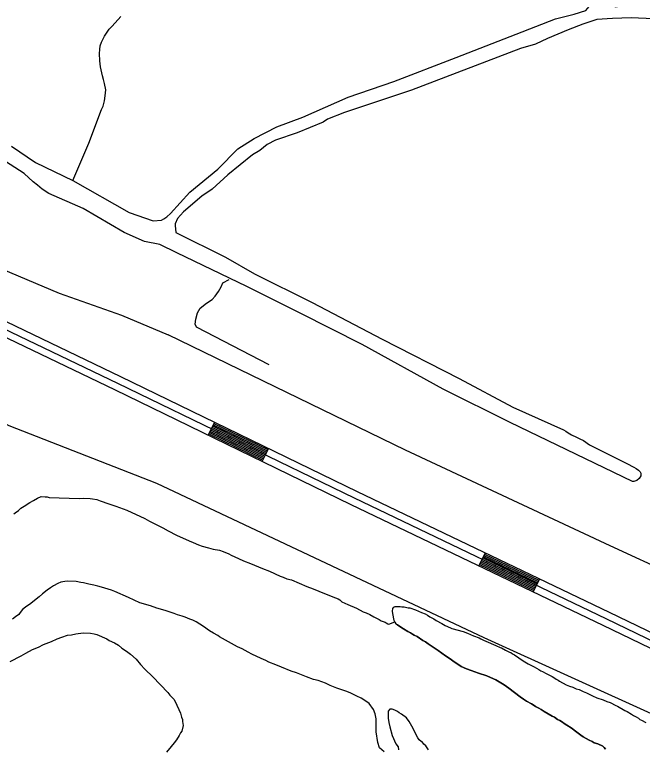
# Model space of a CAD drawing. Extents: x 3192986 to 3230865, y 867483 to 892886.
# Drawn here: x 3200019 to 3201323, y 886867 to 888392 of the extents above; entities that cross this region are included whole.
import ezdxf

# ---------------------------------------------------------------- set-up
doc = ezdxf.new("R2010")
doc.units = 0
for name, color, linetype in [('V-LEVE-TOET', 7, 'Continuous'), ('V-ROAD-CNTR', 7, 'Continuous'), ('V-SITE-VEGE', 7, 'Continuous'), ('V-TOPO-SHOR', 7, 'Continuous')]:
    doc.layers.add(name, color=color, linetype=linetype)

msp = doc.modelspace()

# ---------------------------------------------------------------- linework, layer by layer
at = {"layer": 'V-LEVE-TOET'}
for points in [[(3199574.5, 887762.1), (3199685.8, 887899.9), (3199671.7, 887915.3), (3199682, 887955), (3199692.9, 887973.9), (3199709.4, 887999), (3199741.7, 888044.3), (3199752.2, 888055), (3199759.4, 888060.6), (3199767.9, 888065.1), (3199772.4, 888066.8), (3199778, 888066.4), (3199782.2, 888063.9), (3199844.9, 887985.3), (3199884.2, 887928.3), (3199900.8, 887912.7), (3199958.1, 887877.8), (3200110.8, 887813.2), (3200240.4, 887767.9), (3200337.3, 887727.1)], [(3205294.5, 887408.1), (3204274, 886890.3), (3203988.1, 886748.3), (3203680.8, 886602.9), (3203518.4, 886525.6), (3203418.5, 886478), (3203357.8, 886450.5), (3203297.4, 886433.3), (3203217, 886420.9), (3203126.6, 886422.5), (3203009.1, 886437), (3202531, 886671.7), (3201952.9, 886948.5), (3201388.1, 887227.3), (3201255.8, 887288.3), (3200830.8, 887487.4), (3200337.3, 887727.1)], [(3199173.8, 886791.1), (3199621.3, 887393.3), (3199702.2, 887515.8), (3199728, 887550.1), (3199751.2, 887576.4), (3199760.6, 887582.5), (3199764.9, 887589.3), (3199767.3, 887592.6), (3199776.5, 887611.3), (3199779, 887618.2), (3199786.3, 887631.2), (3199791, 887635.1), (3199798.2, 887641.8), (3199816.2, 887649.3), (3199819.7, 887649.2), (3199825.4, 887647.3), (3199833.3, 887641.8), (3199843.4, 887635.8), (3199852.3, 887625.1), (3199888.3, 887595.8), (3200006.3, 887538.6), (3200313.4, 887418.7), (3200993.8, 887097.8), (3201537.7, 886850.2)]]:
    msp.add_lwpolyline(points, dxfattribs=at)
at = {"layer": 'V-ROAD-CNTR'}
for p, q in [((3200433.6, 887545.5), (3200420.5, 887518.5)), ((3200546.1, 887490.9), (3200533, 887464)), ((3200996.4, 887273.9), (3200983.4, 887246.8)), ((3201109.1, 887219.8), (3201096.1, 887192.7))]:
    msp.add_line(p, q, dxfattribs=at)
for points in [[(3199767.6, 887840.5), (3199788.8, 887842.7), (3199844.9, 887831.2), (3199982.8, 887762.8), (3200238.8, 887640), (3200730.5, 887401.5), (3201253.6, 887150.4), (3201780.9, 886895.9)], [(3198081.8, 885800.8), (3198194.7, 885860.4), (3198318.5, 885930.3), (3198395.6, 885994.7), (3198487.6, 886090.8), (3198582.3, 886212.9), (3198731, 886414.6), (3199052.1, 886868.7), (3199365.5, 887327.3), (3199418.8, 887400.2), (3199491.3, 887504.6), (3199536.3, 887577.2), (3199622.7, 887698.4), (3199698.2, 887787.9), (3199743.2, 887822.8), (3199788, 887827.6), (3199839.9, 887816.9), (3199976.2, 887749.3), (3200232.2, 887626.5), (3200724, 887388), (3201247.1, 887136.9), (3201774.4, 886882.4)], [(3199384, 887327.2), (3199431, 887391.5), (3199503.8, 887496.3), (3199548.8, 887568.9), (3199634.6, 887689.2), (3199708.7, 887777), (3199749.1, 887808.3), (3199787.3, 887812.4), (3199835, 887802.6), (3199969.6, 887735.9), (3200225.7, 887613), (3200717.4, 887374.5), (3201240.6, 887123.4), (3201767.9, 886868.9)], [(3200427.1, 887532), (3200539.5, 887477.5)], [(3200428.4, 887534.7), (3200540.8, 887480.2)], [(3200429.7, 887537.4), (3200542.1, 887482.9)], [(3200431, 887540.1), (3200543.5, 887485.5)], [(3200432.3, 887542.8), (3200544.8, 887488.2)], [(3200421.8, 887521.2), (3200534.3, 887466.7)], [(3200423.1, 887523.9), (3200535.6, 887469.4)], [(3200424.4, 887526.6), (3200536.9, 887472.1)], [(3200425.8, 887529.3), (3200538.2, 887474.8)], [(3200988.6, 887257.6), (3201101.3, 887203.5)], [(3200989.9, 887260.3), (3201102.6, 887206.2)], [(3200991.2, 887263), (3201103.9, 887209)], [(3200992.5, 887265.7), (3201105.2, 887211.7)], [(3200993.8, 887268.4), (3201106.5, 887214.4)], [(3200995.1, 887271.2), (3201107.8, 887217.1)], [(3200984.7, 887249.5), (3201097.4, 887195.4)], [(3200986, 887252.2), (3201098.7, 887198.1)], [(3200987.3, 887254.9), (3201100, 887200.8)]]:
    msp.add_lwpolyline(points, dxfattribs=at)
at = {"layer": 'V-SITE-VEGE'}
for points in [[(3200017, 887355.1), (3200019.9, 887356.9), (3200026.7, 887361.4), (3200029.6, 887364.2), (3200031.5, 887366.9), (3200038.3, 887371), (3200049.8, 887378.2), (3200057.5, 887382.6), (3200066.1, 887387.6), (3200073.8, 887390.6), (3200081.8, 887390.4), (3200086.4, 887389.8), (3200090.2, 887388.7), (3200152.8, 887386.8), (3200161.3, 887387.4), (3200175.4, 887387), (3200180.6, 887385.9), (3200189.5, 887384.7), (3200196.5, 887381.7), (3200214.2, 887375.9), (3200229.1, 887370.7), (3200251.5, 887362.5), (3200288.7, 887344.9), (3200298.4, 887339.9), (3200308.6, 887334.4), (3200326.3, 887325.8), (3200337.4, 887319.3), (3200354.5, 887310.3), (3200381.5, 887298.7), (3200389.4, 887295.1), (3200400.6, 887290.5), (3200408.5, 887287.9), (3200421.1, 887284.2), (3200430.9, 887281.6), (3200444.5, 887279.3), (3200452, 887276.7), (3200463.6, 887271.6), (3200468.2, 887268.7), (3200483.6, 887262.1), (3200493.8, 887257), (3200508.7, 887251.4), (3200525, 887244.3), (3200533.4, 887241.2), (3200547.8, 887235.6), (3200570.6, 887225.4), (3200576.2, 887223.4), (3200584.1, 887219.8), (3200593.5, 887217.7), (3200625.6, 887204), (3200639.1, 887198.8), (3200650.7, 887193.8), (3200679.6, 887182), (3200690.7, 887177.9), (3200694, 887175.9), (3200698.6, 887172), (3200711.1, 887166), (3200728.8, 887158.8), (3200742.7, 887151.3), (3200748.8, 887148.8), (3200756.7, 887145.3), (3200765, 887140.8), (3200775.7, 887135.2), (3200780.3, 887132.3), (3200784, 887130.7), (3200788.7, 887129.7), (3200790.5, 887128.2), (3200793.8, 887126.2), (3200796.1, 887125.2), (3200808.3, 887130)], [(3200167.4, 887210.2), (3200161.3, 887211.3), (3200156.1, 887212.4), (3200146.3, 887214.1), (3200128.9, 887214.7), (3200122.7, 887214.4), (3200114.2, 887212.8), (3200108, 887210.1), (3200099.3, 887205.2), (3200093.1, 887200.7), (3200085.9, 887196.2), (3200076.2, 887188.5), (3200069.4, 887182.6), (3200059.7, 887174.4), (3200052, 887168.5), (3200041.4, 887160.8), (3200035.1, 887155.8), (3200030.2, 887149.8), (3200027.3, 887145.7), (3200020.5, 887140.7), (3200014.3, 887135.7)], [(3200786.2, 886859.8), (3200776.6, 886868.1), (3200773.2, 886879.5), (3200769.6, 886901.8), (3200769.5, 886911.7), (3200770, 886928.6), (3200767.9, 886939.1), (3200764, 886948.1), (3200754.9, 886960.2), (3200750.3, 886963.7), (3200738.3, 886971.6), (3200729.9, 886975.6), (3200717.4, 886982.1), (3200709, 886985.2), (3200696.4, 886989.3), (3200688, 886992.4), (3200674.1, 886998), (3200664.8, 887002.6), (3200649.4, 887008.2), (3200639.6, 887010.4), (3200624.7, 887016.1), (3200614.9, 887020.1), (3200604.2, 887024.2), (3200593, 887027.9), (3200573, 887036), (3200561.4, 887041.1), (3200546.9, 887046.7), (3200540.4, 887049.8), (3200530.6, 887053.8), (3200511.6, 887062.9), (3200503.7, 887067.4), (3200491.2, 887073.9), (3200481.9, 887078), (3200468.9, 887085), (3200443.9, 887099.4), (3200440.7, 887101.8), (3200431.4, 887106.8), (3200423.6, 887111.8), (3200410.6, 887120.7), (3200395.4, 887130.6), (3200388.9, 887133.6), (3200382.8, 887135.7), (3200372.6, 887139.8), (3200366.5, 887142.3), (3200357.2, 887145), (3200350.2, 887147.5), (3200333.4, 887153.2), (3200321.7, 887156.9), (3200313.8, 887159), (3200300.7, 887163.7), (3200278.8, 887170), (3200255.1, 887181.1), (3200226.7, 887193.3), (3200219.7, 887195.8), (3200199.2, 887202.1), (3200191.2, 887204.7), (3200182.8, 887206.4), (3200172.5, 887208.6), (3200167.4, 887210.2)], [(3200808.3, 887130), (3200811.1, 887125.7), (3200814, 887123.9), (3200816.5, 887121.7), (3200820.2, 887119.9), (3200823.1, 887118.1), (3200826.4, 887115.5), (3200835.6, 887110.1), (3200841, 887107.4), (3200845.2, 887104.7), (3200848.9, 887102.9), (3200854.8, 887099.8), (3200866.8, 887091.8), (3200872.2, 887088.6), (3200877.6, 887084.7), (3200886.4, 887079.3), (3200898.8, 887070.9), (3200914.1, 887059.4), (3200921.6, 887054.5), (3200934, 887045.6), (3200939.5, 887042.5), (3200946.5, 887037.6), (3200957.8, 887032.6), (3200967, 887028.9), (3200982.5, 887023.8), (3200999.7, 887017.8), (3201007.2, 887014.6), (3201018.1, 887009.6), (3201025.2, 887005.5), (3201035.6, 886999.3), (3201045.5, 886992.6), (3201068.7, 886974.5), (3201075.8, 886969.7), (3201082, 886965.7), (3201092.4, 886959.8), (3201098.2, 886956.3), (3201100.7, 886954.5), (3201103.7, 886953.1), (3201107.8, 886950.5), (3201112.8, 886947.8), (3201118.6, 886943.8), (3201135.7, 886934.3), (3201140.3, 886932.1), (3201146.9, 886927.6), (3201151.1, 886925.4), (3201156.9, 886921.8), (3201160.2, 886919.2), (3201166.1, 886915.6), (3201174.8, 886909.8), (3201186.8, 886901), (3201195.1, 886894.4), (3201200.1, 886891.3), (3201212.1, 886884.5), (3201218.8, 886881.4), (3201223, 886879.1), (3201230.1, 886876.8), (3201241, 886871.8), (3201243.4, 886869.2), (3201246.3, 886865.3)], [(3200878.3, 886864), (3200872.9, 886872.2), (3200868.7, 886876.1), (3200865.1, 886880.5), (3200863.3, 886881.5), (3200859.1, 886884.9), (3200856, 886889.2), (3200851.1, 886899.3), (3200846.7, 886908.8), (3200838.1, 886923.2), (3200832.7, 886930.5), (3200822.1, 886938.3), (3200817.5, 886940.8), (3200813.8, 886943.8), (3200808.2, 886946.8), (3200803.1, 886948.4), (3200797.9, 886949), (3200795, 886944.8), (3200794.9, 886940.6), (3200795, 886929.8), (3200796.1, 886921.2), (3200798.2, 886911.7), (3200802.8, 886894.2), (3200810.8, 886876.5), (3200815.3, 886870.2), (3200816.1, 886864.5)]]:
    msp.add_lwpolyline(points, dxfattribs=at)
at = {"layer": 'V-TOPO-SHOR'}
for points in [[(3201060.9, 888351.6), (3201142.4, 888383.5), (3201181.2, 888393.3), (3201205.7, 888401.2), (3201216, 888413.3), (3201230.5, 888433.6), (3201232.8, 888460), (3201242.8, 888439.6), (3201246.7, 888419.1), (3201266.9, 888408.7), (3201291.4, 888412.6), (3201322.1, 888420.4), (3201350.6, 888422.2), (3201391.3, 888413.6), (3201413.7, 888413.4), (3201456.5, 888411), (3201489, 888404.5), (3201521.5, 888392), (3201543.8, 888375.5), (3201557.9, 888365.1), (3201576.1, 888346.6), (3201582.8, 888336.9)], [(3200139.1, 888047.9), (3200172.9, 888125.1), (3200199.1, 888195), (3200202.3, 888202.6), (3200204.9, 888213.1), (3200206.9, 888223.8), (3200208, 888236.5), (3200204.9, 888249.7), (3200202.9, 888257.9), (3200201.1, 888265.1), (3200196.9, 888283.7), (3200195.2, 888296.5), (3200194.6, 888311.6), (3200195.2, 888320.4), (3200196.4, 888327.7), (3200199.1, 888335.6), (3200205, 888348), (3200209.1, 888354.1), (3200215, 888362.1), (3200221.4, 888368.5), (3200239.3, 888388.8)], [(3201544.1, 888321.8), (3201513, 888351.3), (3201482.6, 888370), (3201464.3, 888376.3), (3201441.9, 888382.6), (3201415.5, 888384.9), (3201380.8, 888383.2), (3201346.2, 888383.5), (3201299.3, 888386), (3201260.6, 888384.4), (3201228, 888382.6), (3201199.3, 888372.7), (3201168.6, 888360.8), (3201125.7, 888342.9), (3201101.1, 888330.9), (3201069.4, 888322.3)], [(3200306.4, 887963.9), (3200323.9, 887965.6), (3200328.8, 887967.9), (3200334.7, 887972.2), (3200342.1, 887978.9), (3200382.4, 888023.3), (3200440.9, 888071.3), (3200482.6, 888113.5), (3200516, 888134.8), (3200563.5, 888159.4), (3200617.3, 888179.7), (3200711.8, 888221.1), (3200806.6, 888253.7), (3200936, 888303.1), (3201060.9, 888351.6)], [(3201069.4, 888322.3), (3200843.3, 888235.6), (3200703.8, 888189.4), (3200668.8, 888174.9), (3200659.8, 888168.9), (3200605.3, 888146.7), (3200560.5, 888131.8), (3200543, 888122.6), (3200527.9, 888110.3), (3200513, 888100.8), (3200461.5, 888059.2), (3200428.7, 888029.5), (3200407.3, 888015.5), (3200369.3, 887982.9), (3200356.9, 887968.5), (3200351.8, 887958), (3200352, 887954.2), (3200353.2, 887939.6)], [(3200012.1, 888118.9), (3200061.8, 888085.1), (3200139.1, 888047.9), (3200256.5, 887981.1), (3200306.4, 887963.9)], [(3200353.2, 887939.6), (3200457, 887888.1), (3200516.8, 887853.5), (3200636.5, 887794.1), (3200782.3, 887718.2), (3200942.4, 887636), (3201053.7, 887576.6), (3201158.8, 887529.1), (3201164, 887526.5), (3201168.7, 887523.2), (3201175.9, 887519.1), (3201185.8, 887514.2), (3201193.1, 887510.9), (3201200.4, 887507.1), (3201213.1, 887498.4), (3201290.7, 887459.1), (3201305.4, 887451.8), (3201310, 887449.3), (3201315.1, 887445.3), (3201318.2, 887442.3), (3201319.4, 887439), (3201319.8, 887433.8), (3201316.3, 887428.5), (3201311.2, 887424), (3201304.9, 887421.7), (3201302.7, 887422), (3201048.2, 887544.8), (3200909.2, 887613.9), (3200740.8, 887706.7), (3200611.5, 887771.8), (3200501, 887827.2), (3200355.4, 887897.5), (3200320.1, 887914.5), (3200288.6, 887920.8), (3200246.4, 887939.8), (3200160.9, 887989.7), (3200089.7, 888021), (3200076, 888029.7), (3200066, 888037.9), (3200057.3, 888045.3), (3200038.5, 888062.6), (3199969.9, 888105.8)], [(3200547.3, 887664.6), (3200396.6, 887742.6), (3200393.3, 887749.3), (3200395.1, 887759.3), (3200398.6, 887772.6), (3200403.7, 887782.5), (3200417.1, 887792.4), (3200428.8, 887800.6), (3200435.5, 887807.2), (3200442.3, 887817.1), (3200447.4, 887827), (3200450.8, 887835.3), (3200464.2, 887841.8)], [(3201246.3, 886865.3), (3201243.4, 886869.2), (3201241, 886871.8), (3201230.1, 886876.8), (3201223, 886879.1), (3201218.8, 886881.4), (3201212.1, 886884.5), (3201200.1, 886891.3), (3201195.1, 886894.4), (3201186.8, 886901), (3201174.8, 886909.8), (3201166.1, 886915.6), (3201160.2, 886919.2), (3201156.9, 886921.8), (3201151.1, 886925.4), (3201146.9, 886927.6), (3201140.3, 886932.1), (3201135.7, 886934.3), (3201118.6, 886943.8), (3201112.8, 886947.8), (3201107.8, 886950.5), (3201103.7, 886953.1), (3201100.7, 886954.5), (3201098.2, 886956.3), (3201092.4, 886959.8), (3201082, 886965.7), (3201075.8, 886969.7), (3201068.7, 886974.5), (3201045.5, 886992.6), (3201035.6, 886999.3), (3201025.2, 887005.5), (3201018.1, 887009.6), (3201007.2, 887014.6), (3200999.7, 887017.8), (3200982.5, 887023.8), (3200967, 887028.9), (3200957.8, 887032.6), (3200946.5, 887037.6), (3200939.5, 887042.5), (3200934, 887045.6), (3200921.6, 887054.5), (3200914.1, 887059.4), (3200898.8, 887070.9), (3200886.4, 887079.3), (3200877.6, 887084.7), (3200872.2, 887088.6), (3200866.8, 887091.8), (3200854.8, 887099.8), (3200848.9, 887102.9), (3200845.2, 887104.7), (3200841, 887107.4), (3200835.6, 887110.1), (3200826.4, 887115.5), (3200823.1, 887118.1), (3200820.2, 887119.9), (3200816.5, 887121.7), (3200814, 887123.9), (3200811.1, 887125.7), (3200808.3, 887130), (3200807.1, 887133), (3200804.1, 887147.5), (3200803.9, 887152.6), (3200804.4, 887157.7), (3200806.2, 887160.6), (3200809.2, 887162.2), (3200814.8, 887162.4), (3200819.8, 887162.3), (3200822.8, 887161.4)], [(3200822.8, 887161.4), (3200827.9, 887161.2), (3200835.9, 887159.7), (3200839.7, 887159.1), (3200851.8, 887154.9), (3200863.9, 887149.5), (3200871.5, 887146.7), (3200876.5, 887144), (3200881.5, 887140.9), (3200889.4, 887136.4), (3200894.4, 887133.3), (3200906.5, 887126.6), (3200913.1, 887122.6), (3200924, 887117.6), (3200927.3, 887116.2), (3200950.4, 887110), (3200959.7, 887106.7), (3200972.2, 887101.2), (3200983.5, 887097.1), (3200987.3, 887094.8), (3200993.1, 887092.1), (3200997.3, 887089.9), (3201018.6, 887081.2), (3201027.4, 887077.1), (3201030.3, 887076.2), (3201038.7, 887071.7), (3201042.4, 887069.4), (3201046.6, 887067.2), (3201049.5, 887066.2), (3201052.8, 887064), (3201057.4, 887061.8), (3201075.3, 887049.3), (3201085.7, 887043.1), (3201097.8, 887036.8), (3201107.7, 887031), (3201111.9, 887028.7), (3201115.7, 887026.9), (3201122.7, 887022.9), (3201131.1, 887018.8), (3201135.3, 887016.6), (3201139, 887014.3), (3201143.6, 887011.2), (3201148.2, 887009), (3201150.6, 887006.8), (3201164.4, 886999.6), (3201171.5, 886996.4), (3201178.7, 886994.5), (3201185.3, 886991.3), (3201191.6, 886989.4), (3201199.6, 886985.8), (3201207.1, 886982.6), (3201210.8, 886980.3), (3201216.3, 886978.1), (3201219.6, 886976.3), (3201228.4, 886972.6), (3201241.4, 886968.4), (3201249.3, 886964.7), (3201256.1, 886962.4), (3201267.7, 886956.6), (3201271.5, 886955.2), (3201286.5, 886946.2), (3201291.5, 886944), (3201300.2, 886938.6), (3201304.8, 886935.5), (3201309.8, 886932.8), (3201315.2, 886929.7), (3201317.7, 886927.5), (3201321, 886926.1), (3201329.8, 886920.7)], [(3200009.5, 887047.5), (3200032.1, 887059.7), (3200041.6, 887065.3), (3200055.9, 887073), (3200067.8, 887077.3), (3200078.5, 887082.9), (3200095.1, 887089.4), (3200106.9, 887094.9), (3200116.4, 887098.1), (3200128.2, 887102.4), (3200136.5, 887103.3), (3200145.9, 887105.4), (3200161.2, 887107.2), (3200176.4, 887106.8), (3200183.4, 887105.4), (3200189.2, 887104), (3200210, 887095.2), (3200214.6, 887091.5), (3200226.1, 887086.5), (3200234.2, 887081.6), (3200241, 887075.5), (3200249, 887070.6), (3200253.6, 887066.9), (3200259.4, 887063.2), (3200270.7, 887052.4), (3200279.8, 887041.5), (3200288.8, 887031.9), (3200305.9, 887016.1), (3200336.5, 886983.6), (3200341, 886977.6), (3200349, 886969.2), (3200352.3, 886964.4), (3200363.3, 886940.6), (3200365.4, 886932.3), (3200367.6, 886927.6), (3200367.4, 886922.9), (3200368.4, 886914.7), (3200365.7, 886903.1), (3200363.2, 886899.6), (3200360.7, 886893.9), (3200354.6, 886884.7), (3200349.7, 886879), (3200343.6, 886871), (3200333.9, 886859.6)]]:
    msp.add_lwpolyline(points, dxfattribs=at)

doc.saveas('drawing.dxf')
